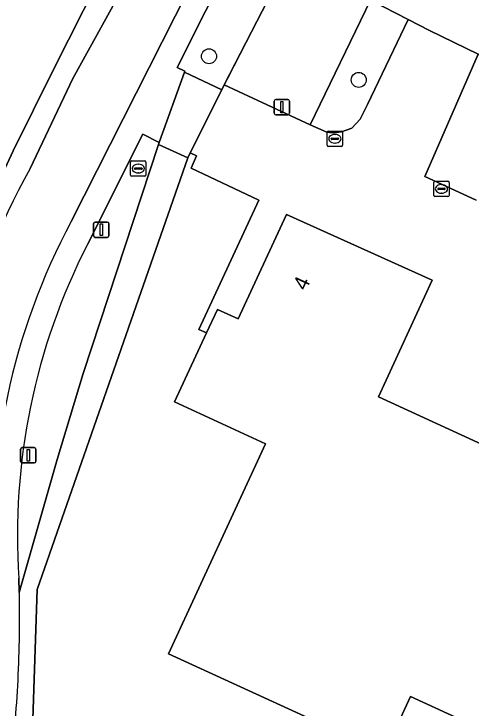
# Model space of a CAD drawing. Extents: x 161848 to 162726, y 385382 to 386521.
# Drawn here: x 162526.96 to 162556.8, y 385425.82 to 385471.15 of the extents above; entities that cross this region are included whole.
import ezdxf

# ---------------------------------------------------------------- set-up
doc = ezdxf.new("R2010")
doc.units = 0
for name, color, linetype in [('IMGEO_Boom', 7, 'Continuous'), ('IMGEO_Brandkraan', 7, 'Continuous'), ('IMGEO_Fietspad_gesloten', 7, 'Continuous'), ('IMGEO_Groenvoorziening', 7, 'Continuous'), ('IMGEO_Hek', 7, 'Continuous'), ('IMGEO_Kolk', 7, 'Continuous'), ('IMGEO_Lichtmast', 7, 'Continuous'), ('IMGEO_Loofbos', 7, 'Continuous'), ('IMGEO_Pand', 7, 'Continuous'), ('IMGEO_Pand_nummerreeks', 7, 'Continuous'), ('IMGEO_Parkeervlak_gesloten', 7, 'Continuous'), ('IMGEO_Rijbaan_lokaal_gesloten', 7, 'Continuous'), ('IMGEO_Rijbaan_lokaal_open', 7, 'Continuous'), ('IMGEO_Verkeerseiland_groen', 7, 'Continuous'), ('IMGEO_Vlaggenmast', 7, 'Continuous'), ('IMGEO_Voetpad_open', 7, 'Continuous')]:
    doc.layers.add(name, color=color, linetype=linetype)

msp = doc.modelspace()

# ---------------------------------------------------------------- linework, layer by layer
at = {"layer": 'IMGEO_Boom'}
for centre in [(162539.694, 385468.383), (162549.464, 385466.842)]:
    msp.add_circle(centre, 0.489, dxfattribs=at)
at = {"layer": 'IMGEO_Brandkraan'}
for p, q in [((162534.581, 385460.623), (162534.581, 385461.475)), ((162534.656, 385461.549), (162535.508, 385461.549)), ((162535.582, 385461.475), (162535.582, 385460.623)), ((162534.84, 385461.043), (162534.84, 385461.055)), ((162535.278, 385461.006), (162534.88, 385461.006)), ((162534.883, 385461.092), (162535.281, 385461.092)), ((162535.069, 385461.329), (162535.094, 385461.329)), ((162535.324, 385461.055), (162535.324, 385461.043)), ((162535.508, 385460.549), (162534.656, 385460.549)), ((162535.092, 385460.769), (162535.067, 385460.769))]:
    msp.add_line(p, q, dxfattribs=at)
for points in [[(162534.581, 385460.623), (162534.581, 385461.475)], [(162534.656, 385461.549), (162535.508, 385461.549)], [(162535.582, 385461.475), (162535.582, 385460.623)], [(162535.508, 385460.549), (162534.656, 385460.549)]]:
    msp.add_lwpolyline(points, dxfattribs=at)
for centre, radius, start, end in [((162534.658, 385461.473), 0.0765, 91.552, 178.448), ((162534.658, 385461.473), 0.0765, 91.552, 178.448), ((162535.506, 385461.473), 0.0765, 1.552, 88.448), ((162535.506, 385461.473), 0.0765, 1.552, 88.448), ((162534.88, 385461.052), 0.0403, 85.8775, 175.7526), ((162534.877, 385461.042), 0.0366, 178.938, 274.7102), ((162535.281, 385461.049), 0.043, 264.8664, 352.4533), ((162535.285, 385461.054), 0.0386, 1.7309, 96.639), ((162534.658, 385460.625), 0.0765, 181.552, 268.448), ((162534.658, 385460.625), 0.0765, 181.552, 268.448), ((162535.506, 385460.625), 0.0765, 271.552, 358.448), ((162535.506, 385460.625), 0.0765, 271.552, 358.448)]:
    msp.add_arc(centre, radius, start, end, dxfattribs=at)
for centre, major_axis, ratio, start_param, end_param in [((162535.068, 385461.049), (-0.387, 0.002), 0.722429, 4.712389, 7.853982), ((162535.093, 385461.049), (-0.39, 0.002), 0.717154, 1.570796, 4.712389)]:
    msp.add_ellipse(centre, major_axis=major_axis, ratio=ratio, start_param=start_param, end_param=end_param, dxfattribs=at)
at = {"layer": 'IMGEO_Fietspad_gesloten'}
for points in [[(162578.739, 385551.202), (162578.614, 385552.297), (162573.531, 385544.171), (162573.803, 385547.505), (162572.215, 385545.805), (162572.036, 385546.761), (162562.199, 385527.947), (162556.467, 385516.741), (162537.23, 385478.985), (162534.335, 385473.329), (162530.814, 385466.933), (162528.019, 385461.045)], [(162530.701, 385457.591), (162538.332, 385472.709), (162559.885, 385515.266), (162578.739, 385551.202)]]:
    msp.add_lwpolyline(points, dxfattribs=at)
for centre, radius, start, end in [((162570.886, 385437.192), 49.057, 150.9064, 180.4807), ((162569.107, 385437.093), 43.533, 151.9105, 183.9732)]:
    msp.add_arc(centre, radius, start, end, dxfattribs=at)
at = {"layer": 'IMGEO_Groenvoorziening'}
for points in [[(162563.469, 385510.865), (162564.157, 385512.203), (162584.448, 385551.708), (162581.319, 385553.22), (162580.168, 385550.533), (162561.333, 385514.5), (162539.455, 385471.324), (162537.625, 385467.649), (162538.11, 385467.42), (162538.087, 385467.355), (162540.528, 385466.202), (162540.691, 385466.519), (162544.946, 385474.804)], [(162550.233, 385472.064), (162545.487, 385474.527), (162544.946, 385474.804), (162540.691, 385466.519), (162546.304, 385463.918)], [(162552.687, 385470.791), (162550.233, 385472.064), (162546.304, 385463.918), (162547.376, 385463.421), (162547.761, 385463.378), (162548.339, 385463.454), (162549.016, 385463.69), (162549.554, 385464.272), (162550.045, 385465.235)], [(162543.39, 385443.075), (162537.451, 385445.818), (162539.531, 385450.319), (162539.039, 385450.546), (162542.952, 385458.988), (162538.531, 385461.072), (162538.88, 385461.888), (162538.473, 385462.074), (162538.314, 385461.754), (162528.489, 385433.571), (162528.136, 385423.144), (162566.827, 385409.006), (162567.442, 385409.091), (162584.401, 385410.516), (162584.992, 385411.8), (162552.835, 385426.584), (162551.142, 385422.901), (162537.059, 385429.371)]]:
    msp.add_lwpolyline(points, close=True, dxfattribs=at)
for points in [[(162560.245, 385460.636), (162562.476, 385465.86), (162557.267, 385468.512), (162553.776, 385460.54), (162557.128, 385458.986)], [(162536.403, 385462.631), (162536.442, 385462.75), (162535.386, 385463.291), (162531.766, 385456.094)], [(162527.291, 385434.298), (162527.317, 385433.358), (162529.783, 385442.048), (162531.48, 385447.668), (162536.403, 385462.631)]]:
    msp.add_lwpolyline(points, dxfattribs=at)
msp.add_arc((162568.791, 385437.135), 41.596, 152.8846, 183.9107, dxfattribs=at)
at = {"layer": 'IMGEO_Hek'}
for points in [[(162540.528, 385466.202), (162544.946, 385474.804)], [(162538.473, 385462.074), (162540.528, 385466.202)], [(162538.314, 385461.754), (162538.473, 385462.074)], [(162528.489, 385433.571), (162538.314, 385461.754)], [(162528.489, 385433.571), (162528.136, 385423.144), (162566.827, 385409.006), (162567.442, 385409.091)]]:
    msp.add_lwpolyline(points, dxfattribs=at)
at = {"layer": 'IMGEO_Kolk'}
for p, q in [((162547.411, 385462.573), (162547.411, 385463.425)), ((162547.486, 385463.499), (162548.338, 385463.499)), ((162547.899, 385463.279), (162547.924, 385463.279)), ((162548.412, 385463.425), (162548.412, 385462.573)), ((162547.67, 385462.993), (162547.67, 385463.005)), ((162548.108, 385462.956), (162547.71, 385462.956)), ((162547.713, 385463.042), (162548.111, 385463.042)), ((162547.922, 385462.719), (162547.897, 385462.719)), ((162548.154, 385463.005), (162548.154, 385462.993)), ((162548.338, 385462.499), (162547.486, 385462.499)), ((162554.358, 385459.299), (162554.358, 385460.151)), ((162554.433, 385460.225), (162555.285, 385460.225)), ((162554.846, 385460.005), (162554.871, 385460.005)), ((162555.359, 385460.151), (162555.359, 385459.299)), ((162554.617, 385459.719), (162554.617, 385459.731)), ((162555.055, 385459.682), (162554.657, 385459.682)), ((162554.66, 385459.768), (162555.058, 385459.768)), ((162555.101, 385459.731), (162555.101, 385459.719)), ((162555.285, 385459.225), (162554.433, 385459.225)), ((162554.869, 385459.445), (162554.844, 385459.445))]:
    msp.add_line(p, q, dxfattribs=at)
for points in [[(162547.411, 385462.573), (162547.411, 385463.425)], [(162547.486, 385463.499), (162548.338, 385463.499)], [(162548.412, 385463.425), (162548.412, 385462.573)], [(162548.338, 385462.499), (162547.486, 385462.499)], [(162554.358, 385459.299), (162554.358, 385460.151)], [(162554.433, 385460.225), (162555.285, 385460.225)], [(162555.359, 385460.151), (162555.359, 385459.299)], [(162555.285, 385459.225), (162554.433, 385459.225)]]:
    msp.add_lwpolyline(points, dxfattribs=at)
for centre, radius, start, end in [((162547.488, 385463.423), 0.0765, 91.552, 178.448), ((162547.488, 385463.423), 0.0765, 91.552, 178.448), ((162548.336, 385463.423), 0.0765, 1.552, 88.448), ((162548.336, 385463.423), 0.0765, 1.552, 88.448), ((162547.71, 385463.002), 0.0403, 85.8775, 175.7526), ((162547.707, 385462.992), 0.0366, 178.938, 274.7102), ((162548.111, 385462.999), 0.043, 264.8664, 352.4533), ((162548.115, 385463.004), 0.0386, 1.7309, 96.639), ((162547.488, 385462.575), 0.0765, 181.552, 268.448), ((162547.488, 385462.575), 0.0765, 181.552, 268.448), ((162548.336, 385462.575), 0.0765, 271.552, 358.448), ((162548.336, 385462.575), 0.0765, 271.552, 358.448), ((162554.435, 385460.149), 0.0765, 91.552, 178.448), ((162554.435, 385460.149), 0.0765, 91.552, 178.448), ((162555.283, 385460.149), 0.0765, 1.552, 88.448), ((162555.283, 385460.149), 0.0765, 1.552, 88.448), ((162554.657, 385459.728), 0.0403, 85.8775, 175.7526), ((162554.654, 385459.718), 0.0366, 178.938, 274.7102), ((162555.058, 385459.725), 0.043, 264.8664, 352.4533), ((162555.062, 385459.73), 0.0386, 1.7309, 96.639), ((162554.435, 385459.301), 0.0765, 181.552, 268.448), ((162554.435, 385459.301), 0.0765, 181.552, 268.448), ((162555.283, 385459.301), 0.0765, 271.552, 358.448), ((162555.283, 385459.301), 0.0765, 271.552, 358.448)]:
    msp.add_arc(centre, radius, start, end, dxfattribs=at)
for centre, major_axis, ratio, start_param, end_param in [((162547.898, 385462.999), (-0.387, 0.002), 0.722429, 4.712389, 7.853982), ((162547.923, 385462.999), (-0.39, 0.002), 0.717154, 1.570796, 4.712389), ((162554.845, 385459.725), (-0.387, 0.002), 0.722429, 4.712389, 7.853982), ((162554.87, 385459.725), (-0.39, 0.002), 0.717154, 1.570796, 4.712389)]:
    msp.add_ellipse(centre, major_axis=major_axis, ratio=ratio, start_param=start_param, end_param=end_param, dxfattribs=at)
at = {"layer": 'IMGEO_Lichtmast'}
for p, q in [((162532.167, 385456.658), (162532.167, 385457.458)), ((162532.167, 385457.458), (162532.167, 385456.658)), ((162532.267, 385457.558), (162533.057, 385457.558)), ((162533.057, 385457.558), (162532.267, 385457.558)), ((162533.157, 385457.458), (162533.157, 385456.658)), ((162533.157, 385456.658), (162533.157, 385457.458)), ((162533.057, 385456.558), (162532.267, 385456.558)), ((162532.267, 385456.558), (162533.057, 385456.558)), ((162527.504, 385442.83), (162528.294, 385442.83)), ((162528.294, 385442.83), (162527.504, 385442.83)), ((162527.404, 385441.93), (162527.404, 385442.73)), ((162527.404, 385442.73), (162527.404, 385441.93)), ((162528.394, 385442.73), (162528.394, 385441.93)), ((162528.394, 385441.93), (162528.394, 385442.73)), ((162528.294, 385441.83), (162527.504, 385441.83)), ((162527.504, 385441.83), (162528.294, 385441.83))]:
    msp.add_line(p, q, dxfattribs=at)
for points in [[(162532.587, 385457.433), (162532.737, 385457.433), (162532.737, 385456.683), (162532.587, 385456.683), (162532.587, 385457.433)], [(162527.824, 385442.705), (162527.974, 385442.705), (162527.974, 385441.955), (162527.824, 385441.955), (162527.824, 385442.705)]]:
    msp.add_lwpolyline(points, dxfattribs=at)
for centre, start, end in [((162532.267, 385457.458), 90, 180), ((162532.267, 385457.458), 90, 180), ((162533.057, 385457.458), 0, 90), ((162533.057, 385457.458), 360, 90), ((162532.267, 385456.658), 180, 270), ((162532.267, 385456.658), 180, 270), ((162533.057, 385456.658), 270, 0), ((162533.057, 385456.658), 270, 0), ((162527.504, 385442.73), 90, 180), ((162527.504, 385442.73), 90, 180), ((162528.294, 385442.73), 0, 90), ((162528.294, 385442.73), 360, 90), ((162527.504, 385441.93), 180, 270), ((162527.504, 385441.93), 180, 270), ((162528.294, 385441.93), 270, 0), ((162528.294, 385441.93), 270, 0)]:
    msp.add_arc(centre, 0.1, start, end, dxfattribs=at)
at = {"layer": 'IMGEO_Loofbos'}
msp.add_lwpolyline([(162670.495, 385417.752), (162660.659, 385416.926), (162609.319, 385412.611), (162584.401, 385410.516), (162567.442, 385409.091), (162566.827, 385409.006), (162528.136, 385423.144), (162528.489, 385433.571), (162538.314, 385461.754), (162536.403, 385462.631), (162531.48, 385447.668), (162529.783, 385442.048), (162527.317, 385433.358)], dxfattribs=at)
for centre, radius, start, end in [((162447.06, 385431.638), 80.276, 358.99198, 1.22755), ((162447.547, 385431.677), 79.789, 354.73067, 358.95826)]:
    msp.add_arc(centre, radius, start, end, dxfattribs=at)
at = {"layer": 'IMGEO_Pand'}
msp.add_lwpolyline([(162592.047, 385427.121), (162559.924, 385441.914), (162550.749, 385446.14), (162554.26, 385453.764), (162544.742, 385458.06), (162541.588, 385451.234), (162540.241, 385451.857), (162539.531, 385450.319), (162537.451, 385445.818), (162543.39, 385443.075), (162537.059, 385429.371), (162551.142, 385422.901), (162552.835, 385426.584), (162584.992, 385411.8)], close=True, dxfattribs=at)
at = {"layer": 'IMGEO_Parkeervlak_gesloten'}
msp.add_lwpolyline([(162608.843, 385536.777), (162610.157, 385539.315), (162590.354, 385548.854), (162569.622, 385509.67), (162569.471, 385509.373), (162550.233, 385472.064), (162552.687, 385470.791), (162554.087, 385470.064), (162557.267, 385468.512), (162562.476, 385465.86), (162565.621, 385464.302), (162569.965, 385462.15), (162569.529, 385461.362), (162568.357, 385459.242), (162566.804, 385456.433), (162566.608, 385456.079), (162567.126, 385455.834), (162590.402, 385501.158)], close=True, dxfattribs=at)
at = {"layer": 'IMGEO_Rijbaan_lokaal_gesloten'}
msp.add_lwpolyline([(162533.423, 385475.202), (162528.884, 385477.401), (162527.814, 385475.193), (162521.448, 385462.048), (162525.851, 385459.949), (162526.912, 385462.215), (162529.575, 385467.554)], close=True, dxfattribs=at)
at = {"layer": 'IMGEO_Rijbaan_lokaal_open'}
for points in [[(162553.776, 385460.54), (162557.267, 385468.512), (162554.087, 385470.064), (162552.687, 385470.791), (162550.045, 385465.235), (162549.554, 385464.272), (162549.016, 385463.69), (162548.339, 385463.454), (162547.761, 385463.378), (162547.376, 385463.421), (162546.304, 385463.918), (162540.691, 385466.519), (162540.528, 385466.202), (162538.473, 385462.074), (162538.88, 385461.888), (162538.531, 385461.072), (162542.952, 385458.988), (162539.039, 385450.546), (162539.531, 385450.319), (162540.241, 385451.857), (162541.588, 385451.234), (162544.742, 385458.06), (162554.26, 385453.764), (162550.749, 385446.14), (162559.924, 385441.914)], [(162557.128, 385458.986), (162553.776, 385460.54)]]:
    msp.add_lwpolyline(points, dxfattribs=at)
msp.add_lwpolyline([(162540.528, 385466.202), (162538.087, 385467.355), (162536.464, 385462.816), (162536.442, 385462.75), (162536.403, 385462.631), (162538.314, 385461.754), (162538.473, 385462.074)], close=True, dxfattribs=at)
at = {"layer": 'IMGEO_Verkeerseiland_groen'}
for points in [[(162556.467, 385516.741), (162555.262, 385518.28), (162551.475, 385510.772), (162542.639, 385493.414), (162533.865, 385476.024), (162533.423, 385475.202), (162529.575, 385467.554), (162526.912, 385462.215), (162525.851, 385459.949), (162524.977, 385457.868)], [(162528.019, 385461.045), (162530.814, 385466.933), (162534.335, 385473.329), (162537.23, 385478.985), (162556.467, 385516.741)]]:
    msp.add_lwpolyline(points, dxfattribs=at)
msp.add_arc((162570.886, 385437.192), 49.057, 150.9064, 180.4807, dxfattribs=at)
at = {"layer": 'IMGEO_Vlaggenmast'}
for p, q in [((162543.952, 385464.662), (162543.952, 385465.462)), ((162543.952, 385465.462), (162543.952, 385464.662)), ((162544.052, 385465.562), (162544.842, 385465.562)), ((162544.842, 385465.562), (162544.052, 385465.562)), ((162544.942, 385465.462), (162544.942, 385464.662)), ((162544.942, 385464.662), (162544.942, 385465.462)), ((162544.842, 385464.562), (162544.052, 385464.562)), ((162544.052, 385464.562), (162544.842, 385464.562))]:
    msp.add_line(p, q, dxfattribs=at)
msp.add_lwpolyline([(162544.372, 385465.437), (162544.522, 385465.437), (162544.522, 385464.687), (162544.372, 385464.687), (162544.372, 385465.437)], dxfattribs=at)
for centre, start, end in [((162544.052, 385465.462), 90, 180), ((162544.052, 385465.462), 90, 180), ((162544.842, 385465.462), 0, 90), ((162544.842, 385465.462), 360, 90), ((162544.052, 385464.662), 180, 270), ((162544.052, 385464.662), 180, 270), ((162544.842, 385464.662), 270, 0), ((162544.842, 385464.662), 270, 0)]:
    msp.add_arc(centre, 0.1, start, end, dxfattribs=at)
at = {"layer": 'IMGEO_Voetpad_open'}
for points in [[(162580.168, 385550.533), (162580.207, 385551.059), (162580.293, 385552.204), (162579.567, 385551.024), (162579.681, 385552.499), (162578.739, 385551.202), (162559.885, 385515.266), (162538.332, 385472.709), (162530.701, 385457.591)], [(162531.766, 385456.094), (162535.386, 385463.291), (162536.442, 385462.75), (162536.464, 385462.816), (162538.087, 385467.355), (162538.11, 385467.42), (162537.625, 385467.649), (162539.455, 385471.324), (162561.333, 385514.5), (162580.168, 385550.533)], [(162527.317, 385433.358), (162527.291, 385434.298)]]:
    msp.add_lwpolyline(points, dxfattribs=at)
for centre, radius, start, end in [((162569.107, 385437.093), 43.533, 151.9105, 183.9732), ((162568.791, 385437.135), 41.596, 152.8846, 183.9107), ((162447.06, 385431.638), 80.276, 358.99198, 1.22755), ((162447.547, 385431.677), 79.789, 354.73067, 358.95826)]:
    msp.add_arc(centre, radius, start, end, dxfattribs=at)

# ---------------------------------------------------------------- texts
at = {"layer": 'IMGEO_Pand_nummerreeks'}
msp.add_text('4', height=1, rotation=65.2004, dxfattribs=at).set_placement((162546.029, 385453.025))

doc.saveas('drawing.dxf')
